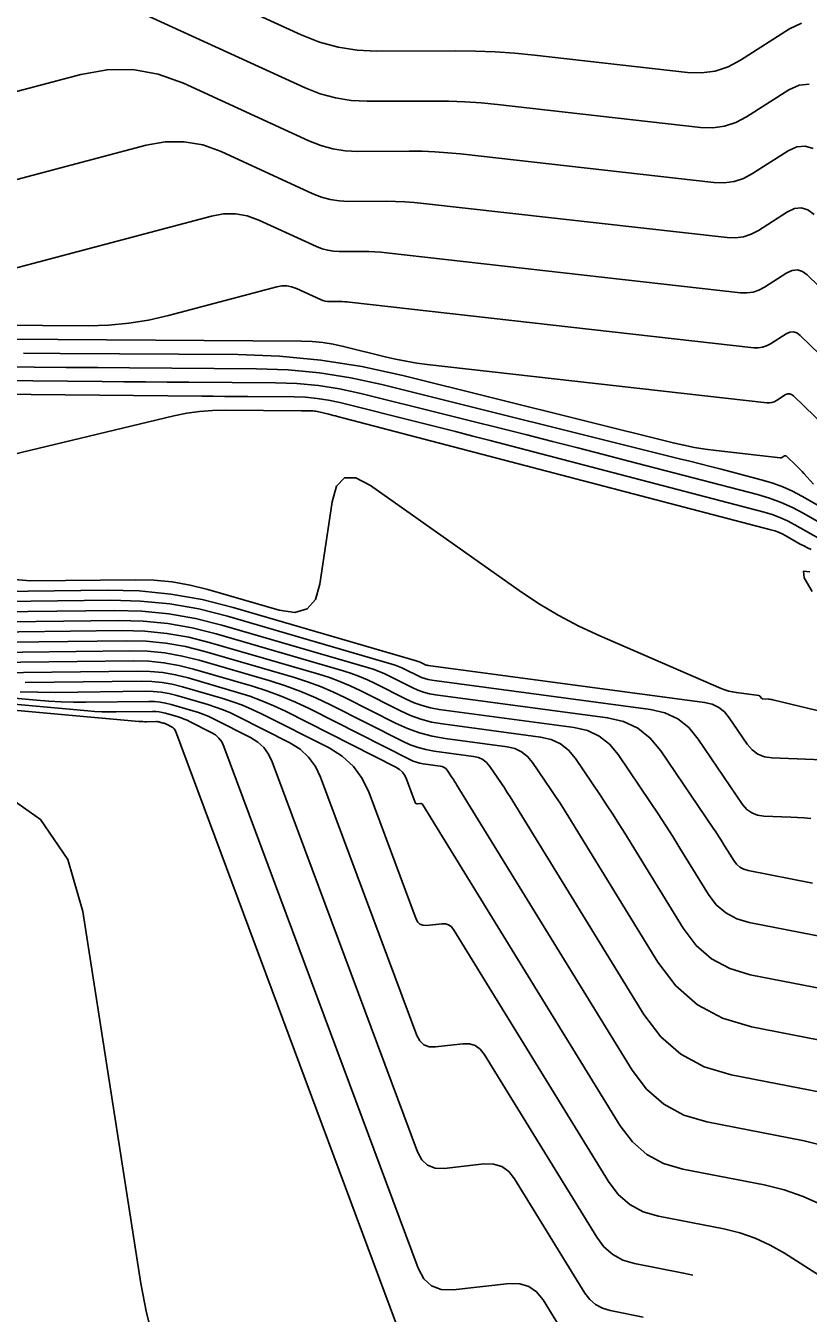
# Model space of a CAD drawing. Extents: x 1354696 to 1366163, y 660729 to 670380.
# Drawn here: x 1361721.4 to 1361758.6, y 664447.9 to 664509.1 of the extents above; entities that cross this region are included whole.
import ezdxf

# ---------------------------------------------------------------- set-up
doc = ezdxf.new("R2010")
doc.units = 0
doc.layers.add('R_Contours', color=7, linetype='Continuous')

msp = doc.modelspace()

# ---------------------------------------------------------------- linework, layer by layer
at = {"layer": 'R_Contours'}
for points in [[(1361758.313, 664509.248), (1361757.743, 664508.983), (1361755.417, 664507.494), (1361754.823, 664507.179), (1361754.202, 664506.975), (1361753.556, 664506.884), (1361752.883, 664506.905), (1361745.602, 664507.728), (1361744.667, 664507.82), (1361743.731, 664507.885), (1361742.794, 664507.922), (1361741.855, 664507.933), (1361738.096, 664507.92), (1361737.167, 664507.966), (1361736.26, 664508.111), (1361735.374, 664508.355), (1361734.509, 664508.697), (1361724.196, 664513.426)], [(1361725.22, 664510.521), (1361734.692, 664506.177), (1361735.406, 664505.895), (1361736.137, 664505.694), (1361736.885, 664505.575), (1361737.652, 664505.536), (1361740.752, 664505.547), (1361741.527, 664505.538), (1361742.3, 664505.507), (1361743.072, 664505.454), (1361743.843, 664505.378), (1361753.514, 664504.285), (1361754.095, 664504.267), (1361754.653, 664504.346), (1361755.189, 664504.521), (1361755.702, 664504.794), (1361757.709, 664506.078), (1361758.202, 664506.308), (1361758.676, 664506.353)], [(1361758.873, 664503.288), (1361758.489, 664503.405), (1361758.091, 664503.367), (1361757.676, 664503.174), (1361755.987, 664502.093), (1361755.555, 664501.864), (1361755.104, 664501.716), (1361754.634, 664501.65), (1361754.146, 664501.665), (1361742.085, 664503.028), (1361741.478, 664503.088), (1361740.869, 664503.13), (1361740.26, 664503.154), (1361739.65, 664503.161), (1361737.207, 664503.153), (1361736.603, 664503.183), (1361736.013, 664503.277), (1361735.437, 664503.435), (1361734.875, 664503.658), (1361728.898, 664506.399), (1361727.707, 664506.831), (1361726.498, 664507.045), (1361725.27, 664507.04), (1361724.023, 664506.816), (1361715.487, 664504.552)], [(1361708.952, 664498.624), (1361727.129, 664503.445), (1361728.04, 664503.609), (1361728.937, 664503.613), (1361729.821, 664503.457), (1361730.691, 664503.141), (1361735.059, 664501.138), (1361735.469, 664500.975), (1361735.89, 664500.86), (1361736.321, 664500.791), (1361736.762, 664500.769), (1361738.547, 664500.775), (1361738.993, 664500.77), (1361739.438, 664500.752), (1361739.883, 664500.721), (1361740.327, 664500.678), (1361754.777, 664499.045), (1361755.174, 664499.033), (1361755.555, 664499.086), (1361755.921, 664499.206), (1361756.271, 664499.393), (1361757.643, 664500.27), (1361757.979, 664500.427), (1361758.303, 664500.458), (1361758.614, 664500.363), (1361758.913, 664500.142)], [(1361714.593, 664495.926), (1361730.235, 664500.075), (1361730.81, 664500.178), (1361731.377, 664500.181), (1361731.935, 664500.082), (1361732.484, 664499.883), (1361735.242, 664498.618), (1361735.501, 664498.516), (1361735.767, 664498.443), (1361736.039, 664498.399), (1361736.318, 664498.385), (1361737.445, 664498.389), (1361737.726, 664498.386), (1361738.007, 664498.375), (1361738.288, 664498.355), (1361738.568, 664498.328), (1361755.408, 664496.425), (1361755.713, 664496.416), (1361756.006, 664496.457), (1361756.287, 664496.549), (1361756.556, 664496.692), (1361757.61, 664497.366), (1361757.868, 664497.486), (1361758.117, 664497.51), (1361758.356, 664497.437), (1361758.585, 664497.268), (1361764.622, 664491.412)], [(1361713.513, 664494.931), (1361724.37, 664494.854), (1361725.337, 664494.879), (1361726.297, 664494.969), (1361727.248, 664495.122), (1361728.191, 664495.339), (1361733.341, 664496.705), (1361733.581, 664496.748), (1361733.817, 664496.749), (1361734.049, 664496.708), (1361734.278, 664496.625), (1361735.425, 664496.099), (1361735.533, 664496.056), (1361735.644, 664496.025), (1361735.757, 664496.007), (1361735.873, 664496.002), (1361736.342, 664496.003), (1361736.459, 664496.002), (1361736.576, 664495.997), (1361736.693, 664495.989), (1361736.81, 664495.978), (1361756.04, 664493.805), (1361756.252, 664493.799), (1361756.457, 664493.827), (1361756.653, 664493.892), (1361756.841, 664493.992), (1361757.576, 664494.462), (1361757.757, 664494.546), (1361757.93, 664494.563), (1361758.097, 664494.512), (1361758.257, 664494.393), (1361761.967, 664490.795)], [(1361718.276, 664494.234), (1361734.517, 664494.119), (1361735.025, 664494.1), (1361735.529, 664494.052), (1361736.03, 664493.973), (1361736.526, 664493.865), (1361738.505, 664493.372), (1361739.001, 664493.257), (1361739.5, 664493.159), (1361740.002, 664493.077), (1361740.507, 664493.011), (1361756.671, 664491.185), (1361756.792, 664491.181), (1361756.908, 664491.198), (1361757.019, 664491.234), (1361757.126, 664491.291), (1361757.543, 664491.558), (1361757.645, 664491.606), (1361757.744, 664491.615), (1361757.839, 664491.586), (1361757.93, 664491.519), (1361759.967, 664489.543)], [(1361721.287, 664493.549), (1361723.039, 664493.536), (1361731.487, 664493.476), (1361733.471, 664493.404), (1361735.441, 664493.215), (1361737.396, 664492.908), (1361739.336, 664492.485), (1361752.203, 664489.279), (1361752.71, 664489.161), (1361753.221, 664489.061), (1361753.735, 664488.977), (1361754.251, 664488.91), (1361757.302, 664488.565), (1361757.331, 664488.564), (1361757.359, 664488.568), (1361757.385, 664488.577), (1361757.411, 664488.59), (1361757.51, 664488.654), (1361757.534, 664488.665), (1361757.558, 664488.667), (1361757.58, 664488.661), (1361757.602, 664488.645), (1361758.087, 664488.174), (1361758.174, 664488.088), (1361758.259, 664488.001), (1361758.343, 664487.912), (1361758.426, 664487.822), (1361758.889, 664487.307)], [(1361720.293, 664492.9), (1361721.804, 664492.886), (1361723.315, 664492.872), (1361724.826, 664492.86), (1361726.337, 664492.849), (1361732.382, 664492.806), (1361733.887, 664492.751), (1361735.382, 664492.608), (1361736.865, 664492.375), (1361738.337, 664492.054), (1361752.504, 664488.524), (1361753, 664488.4), (1361753.495, 664488.274), (1361753.99, 664488.147), (1361754.484, 664488.019), (1361756.461, 664487.502), (1361756.948, 664487.357), (1361757.424, 664487.181), (1361757.886, 664486.974), (1361758.336, 664486.736), (1361762.244, 664484.502)], [(1361708.485, 664492.362), (1361725.033, 664492.2), (1361726.063, 664492.19), (1361727.094, 664492.181), (1361728.124, 664492.173), (1361729.155, 664492.165), (1361733.276, 664492.136), (1361734.303, 664492.099), (1361735.322, 664492.001), (1361736.333, 664491.842), (1361737.337, 664491.623), (1361745.242, 664489.654), (1361746.457, 664489.349), (1361747.672, 664489.041), (1361748.886, 664488.729), (1361750.099, 664488.413), (1361756.214, 664486.815), (1361756.787, 664486.644), (1361757.346, 664486.438), (1361757.889, 664486.195), (1361758.418, 664485.915), (1361760.503, 664484.723)], [(1361707.018, 664491.723), (1361729.773, 664491.5), (1361730.323, 664491.495), (1361730.873, 664491.49), (1361731.423, 664491.486), (1361731.972, 664491.481), (1361734.171, 664491.466), (1361734.719, 664491.446), (1361735.263, 664491.394), (1361735.802, 664491.309), (1361736.338, 664491.192), (1361740.207, 664490.228), (1361741.03, 664490.022), (1361741.851, 664489.813), (1361742.673, 664489.603), (1361743.493, 664489.389), (1361756.532, 664485.98), (1361756.912, 664485.867), (1361757.282, 664485.73), (1361757.643, 664485.569), (1361757.993, 664485.383), (1361759.375, 664484.593)], [(1361717.535, 664487.946), (1361728.453, 664490.558), (1361729.061, 664490.684), (1361729.674, 664490.772), (1361730.291, 664490.823), (1361730.912, 664490.835), (1361734.514, 664490.8), (1361734.583, 664490.799), (1361734.652, 664490.799), (1361734.721, 664490.798), (1361734.79, 664490.798), (1361735.066, 664490.796), (1361735.135, 664490.793), (1361735.203, 664490.787), (1361735.271, 664490.776), (1361735.338, 664490.761), (1361735.824, 664490.64), (1361735.928, 664490.614), (1361736.031, 664490.588), (1361736.134, 664490.562), (1361736.237, 664490.535), (1361756.85, 664485.145), (1361757.037, 664485.089), (1361757.219, 664485.022), (1361757.396, 664484.943), (1361757.568, 664484.852), (1361758.248, 664484.463), (1361758.419, 664484.37), (1361758.594, 664484.282), (1361758.772, 664484.202)], [(1361762.879, 664475.622), (1361756.95, 664477.05), (1361756.899, 664477.061), (1361756.848, 664477.07), (1361756.796, 664477.076), (1361756.744, 664477.079), (1361756.476, 664477.089), (1361756.454, 664477.092), (1361756.435, 664477.1), (1361756.419, 664477.112), (1361756.405, 664477.129), (1361756.354, 664477.204), (1361756.34, 664477.221), (1361756.323, 664477.234), (1361756.304, 664477.243), (1361756.283, 664477.248), (1361755.214, 664477.391), (1361755.03, 664477.422), (1361754.849, 664477.466), (1361754.672, 664477.521), (1361754.498, 664477.59), (1361748.725, 664480.09), (1361747.719, 664480.557), (1361746.742, 664481.073), (1361745.793, 664481.64), (1361744.872, 664482.256), (1361737.807, 664487.253), (1361737.109, 664487.616), (1361736.571, 664487.606), (1361736.193, 664487.224), (1361735.974, 664486.468), (1361735.398, 664482.558), (1361735.18, 664481.826), (1361734.783, 664481.374), (1361734.206, 664481.201), (1361733.451, 664481.308), (1361730.069, 664482.293), (1361729.219, 664482.507), (1361728.361, 664482.657), (1361727.493, 664482.743), (1361726.617, 664482.764), (1361721.624, 664482.704), (1361720.866, 664482.773)], [(1361758.825, 664482.206), (1361758.439, 664482.854), (1361758.403, 664483.166), (1361758.716, 664483.142)], [(1361762.903, 664474.055), (1361756.908, 664474.284), (1361756.551, 664474.336), (1361756.235, 664474.462), (1361755.96, 664474.664), (1361755.727, 664474.94), (1361754.878, 664476.194), (1361754.645, 664476.474), (1361754.372, 664476.689), (1361754.058, 664476.838), (1361753.703, 664476.921), (1361740.546, 664478.681), (1361740.496, 664478.69), (1361740.447, 664478.702), (1361740.399, 664478.72), (1361740.353, 664478.741), (1361740.169, 664478.834), (1361740.123, 664478.856), (1361740.076, 664478.876), (1361740.028, 664478.893), (1361739.979, 664478.909), (1361731.267, 664481.446), (1361729.79, 664481.818), (1361728.299, 664482.079), (1361726.793, 664482.228), (1361725.271, 664482.265), (1361710.214, 664482.084)], [(1361758.76, 664471.401), (1361758.44, 664471.427), (1361758.119, 664471.447), (1361757.799, 664471.462), (1361756.515, 664471.511), (1361756.212, 664471.555), (1361755.943, 664471.662), (1361755.711, 664471.833), (1361755.513, 664472.067), (1361753.402, 664475.183), (1361752.951, 664475.727), (1361752.421, 664476.144), (1361751.811, 664476.432), (1361751.123, 664476.594), (1361740.719, 664477.985), (1361740.551, 664478.015), (1361740.386, 664478.058), (1361740.227, 664478.115), (1361740.071, 664478.186), (1361739.457, 664478.497), (1361739.302, 664478.571), (1361739.144, 664478.637), (1361738.983, 664478.697), (1361738.82, 664478.748), (1361730.998, 664481.027), (1361729.633, 664481.371), (1361728.253, 664481.612), (1361726.859, 664481.75), (1361725.451, 664481.784), (1361703.876, 664481.525)], [(1361758.841, 664468.324), (1361755.775, 664468.921), (1361755.564, 664468.984), (1361755.379, 664469.084), (1361755.22, 664469.223), (1361755.087, 664469.399), (1361754.607, 664470.178), (1361754.486, 664470.373), (1361754.363, 664470.565), (1361754.238, 664470.757), (1361754.111, 664470.947), (1361751.62, 664474.625), (1361751.118, 664475.23), (1361750.528, 664475.694), (1361749.85, 664476.015), (1361749.085, 664476.194), (1361740.891, 664477.29), (1361740.605, 664477.34), (1361740.326, 664477.414), (1361740.054, 664477.511), (1361739.789, 664477.632), (1361738.745, 664478.16), (1361738.481, 664478.286), (1361738.213, 664478.399), (1361737.939, 664478.5), (1361737.661, 664478.588), (1361730.73, 664480.607), (1361729.475, 664480.923), (1361728.207, 664481.145), (1361726.926, 664481.271), (1361725.631, 664481.303), (1361706.327, 664481.071)], [(1361767.464, 664464.175), (1361755.826, 664466.442), (1361755.23, 664466.619), (1361754.707, 664466.902), (1361754.258, 664467.292), (1361753.883, 664467.789), (1361752.531, 664469.988), (1361752.19, 664470.536), (1361751.843, 664471.08), (1361751.491, 664471.62), (1361751.132, 664472.157), (1361749.586, 664474.439), (1361749.171, 664474.939), (1361748.684, 664475.321), (1361748.124, 664475.587), (1361747.492, 664475.735), (1361741.064, 664476.595), (1361740.659, 664476.666), (1361740.265, 664476.77), (1361739.881, 664476.907), (1361739.507, 664477.077), (1361738.032, 664477.824), (1361737.66, 664478.001), (1361737.281, 664478.161), (1361736.895, 664478.304), (1361736.502, 664478.428), (1361730.462, 664480.187), (1361729.317, 664480.476), (1361728.16, 664480.678), (1361726.992, 664480.793), (1361725.812, 664480.822), (1361708.777, 664480.618)], [(1361766.272, 664461.938), (1361755.877, 664463.963), (1361754.896, 664464.254), (1361754.036, 664464.72), (1361753.297, 664465.362), (1361752.68, 664466.179), (1361749.901, 664470.7), (1361749.62, 664471.152), (1361749.333, 664471.601), (1361749.042, 664472.047), (1361748.746, 664472.489), (1361747.552, 664474.253), (1361747.224, 664474.647), (1361746.84, 664474.949), (1361746.398, 664475.159), (1361745.899, 664475.276), (1361741.237, 664475.899), (1361740.714, 664475.991), (1361740.205, 664476.126), (1361739.708, 664476.303), (1361739.226, 664476.523), (1361737.32, 664477.487), (1361736.839, 664477.717), (1361736.349, 664477.923), (1361735.85, 664478.107), (1361735.342, 664478.268), (1361730.194, 664479.768), (1361729.159, 664480.028), (1361728.114, 664480.211), (1361727.058, 664480.315), (1361725.992, 664480.341), (1361711.227, 664480.164)], [(1361762.277, 664460.247), (1361755.928, 664461.484), (1361754.562, 664461.889), (1361753.364, 664462.538), (1361752.336, 664463.431), (1361751.477, 664464.569), (1361747.24, 664471.462), (1361747.034, 664471.793), (1361746.824, 664472.122), (1361746.61, 664472.449), (1361746.393, 664472.774), (1361745.517, 664474.066), (1361745.277, 664474.356), (1361744.996, 664474.577), (1361744.672, 664474.731), (1361744.306, 664474.816), (1361741.354, 664475.211), (1361740.74, 664475.319), (1361740.143, 664475.477), (1361739.56, 664475.685), (1361738.994, 664475.943), (1361736.608, 664477.15), (1361736.018, 664477.432), (1361735.418, 664477.685), (1361734.806, 664477.91), (1361734.183, 664478.108), (1361729.925, 664479.348), (1361729.001, 664479.581), (1361728.068, 664479.744), (1361727.125, 664479.837), (1361726.172, 664479.86), (1361713.678, 664479.71)], [(1361760.362, 664458.151), (1361754.96, 664459.203), (1361753.688, 664459.58), (1361752.574, 664460.184), (1361751.617, 664461.015), (1361750.818, 664462.074), (1361744.579, 664472.224), (1361744.448, 664472.435), (1361744.314, 664472.644), (1361744.178, 664472.852), (1361744.04, 664473.058), (1361743.483, 664473.88), (1361743.331, 664474.064), (1361743.151, 664474.205), (1361742.945, 664474.303), (1361742.713, 664474.357), (1361740.835, 664474.608), (1361740.445, 664474.677), (1361740.065, 664474.778), (1361739.695, 664474.91), (1361739.334, 664475.074), (1361735.896, 664476.814), (1361735.198, 664477.147), (1361734.486, 664477.447), (1361733.762, 664477.714), (1361733.024, 664477.947), (1361729.657, 664478.928), (1361728.844, 664479.133), (1361728.022, 664479.277), (1361727.191, 664479.359), (1361726.353, 664479.379), (1361716.128, 664479.257)], [(1361759.586, 664455.777), (1361758.447, 664456.054), (1361753.81, 664456.958), (1361752.719, 664457.281), (1361751.762, 664457.8), (1361750.941, 664458.513), (1361750.255, 664459.422), (1361741.918, 664472.986), (1361741.862, 664473.076), (1361741.805, 664473.165), (1361741.746, 664473.254), (1361741.687, 664473.342), (1361741.449, 664473.694), (1361741.384, 664473.773), (1361741.307, 664473.833), (1361741.219, 664473.875), (1361741.12, 664473.898), (1361740.316, 664474.005), (1361740.15, 664474.035), (1361739.987, 664474.078), (1361739.829, 664474.134), (1361739.674, 664474.205), (1361734.885, 664476.628), (1361734.229, 664476.942), (1361733.56, 664477.224), (1361732.879, 664477.474), (1361732.186, 664477.694), (1361729.389, 664478.508), (1361728.686, 664478.686), (1361727.975, 664478.81), (1361727.258, 664478.881), (1361726.533, 664478.898), (1361718.471, 664478.802)], [(1361740.101, 664444.458), (1361728.523, 664475.568), (1361728.496, 664475.624), (1361728.46, 664475.673), (1361728.416, 664475.713), (1361728.363, 664475.746), (1361728.095, 664475.882), (1361728.057, 664475.9), (1361728.019, 664475.916), (1361727.98, 664475.931), (1361727.94, 664475.943), (1361727.779, 664475.99), (1361727.739, 664476), (1361727.698, 664476.008), (1361727.657, 664476.012), (1361727.615, 664476.013), (1361727.152, 664476.007), (1361727.061, 664476.007), (1361726.97, 664476.01), (1361726.879, 664476.014), (1361726.788, 664476.021), (1361701.894, 664478.272)], [(1361747.441, 664446.162), (1361746.013, 664448.485), (1361745.709, 664448.868), (1361745.342, 664449.125), (1361744.915, 664449.256), (1361744.425, 664449.262), (1361741.744, 664448.965), (1361741.174, 664448.978), (1361740.705, 664449.155), (1361740.336, 664449.495), (1361740.068, 664449.998), (1361730.825, 664474.833), (1361730.725, 664475.043), (1361730.593, 664475.224), (1361730.428, 664475.376), (1361730.23, 664475.499), (1361729.226, 664476.007), (1361729.086, 664476.074), (1361728.942, 664476.134), (1361728.796, 664476.188), (1361728.647, 664476.235), (1361728.047, 664476.41), (1361727.897, 664476.448), (1361727.744, 664476.475), (1361727.59, 664476.49), (1361727.435, 664476.494), (1361725.705, 664476.473), (1361725.365, 664476.473), (1361725.025, 664476.482), (1361724.686, 664476.5), (1361724.346, 664476.526), (1361702.059, 664478.541)], [(1361702.225, 664478.81), (1361721.905, 664477.031), (1361722.492, 664476.985), (1361723.08, 664476.954), (1361723.669, 664476.939), (1361724.258, 664476.939), (1361727.254, 664476.975), (1361727.524, 664476.968), (1361727.79, 664476.942), (1361728.054, 664476.895), (1361728.316, 664476.83), (1361729.355, 664476.527), (1361729.613, 664476.445), (1361729.866, 664476.352), (1361730.114, 664476.247), (1361730.358, 664476.131), (1361732.097, 664475.251), (1361732.439, 664475.038), (1361732.725, 664474.775), (1361732.955, 664474.462), (1361733.128, 664474.098), (1361740.035, 664455.537), (1361740.24, 664455.152), (1361740.522, 664454.892), (1361740.881, 664454.757), (1361741.317, 664454.747), (1361743.215, 664454.957), (1361743.661, 664454.952), (1361744.051, 664454.833), (1361744.385, 664454.598), (1361744.663, 664454.249), (1361748.004, 664448.814), (1361748.237, 664448.505), (1361748.516, 664448.263), (1361748.841, 664448.086), (1361749.212, 664447.977), (1361750.786, 664447.67)], [(1361719.917, 664478.336), (1361726.713, 664478.417), (1361727.324, 664478.402), (1361727.929, 664478.343), (1361728.528, 664478.238), (1361729.12, 664478.089), (1361731.479, 664477.402), (1361732.063, 664477.217), (1361732.637, 664477.006), (1361733.2, 664476.768), (1361733.753, 664476.504), (1361739.004, 664473.847), (1361739.177, 664473.739), (1361739.321, 664473.607), (1361739.437, 664473.448), (1361739.524, 664473.265), (1361739.937, 664472.156), (1361739.953, 664472.126), (1361739.975, 664472.106), (1361740.003, 664472.095), (1361740.037, 664472.094), (1361740.184, 664472.111), (1361740.219, 664472.11), (1361740.249, 664472.101), (1361740.275, 664472.083), (1361740.297, 664472.056), (1361749.692, 664456.77), (1361750.265, 664456.011), (1361750.951, 664455.415), (1361751.749, 664454.982), (1361752.661, 664454.712), (1361756.533, 664453.958), (1361757.483, 664453.727), (1361758.4, 664453.41), (1361759.282, 664453.007)], [(1361761.848, 664447.931), (1361757.504, 664450.707), (1361756.824, 664451.099), (1361756.116, 664451.422), (1361755.381, 664451.676), (1361754.618, 664451.862), (1361751.511, 664452.467), (1361750.78, 664452.684), (1361750.139, 664453.031), (1361749.589, 664453.509), (1361749.129, 664454.118), (1361741.752, 664466.12), (1361741.645, 664466.255), (1361741.516, 664466.345), (1361741.366, 664466.391), (1361741.194, 664466.393), (1361740.463, 664466.312), (1361740.296, 664466.316), (1361740.157, 664466.368), (1361740.049, 664466.468), (1361739.97, 664466.616), (1361737.733, 664472.628), (1361737.413, 664473.299), (1361736.99, 664473.878), (1361736.463, 664474.363), (1361735.831, 664474.755), (1361732.622, 664476.38), (1361732.172, 664476.594), (1361731.713, 664476.788), (1361731.246, 664476.96), (1361730.771, 664477.11), (1361728.852, 664477.669), (1361728.37, 664477.791), (1361727.883, 664477.876), (1361727.391, 664477.924), (1361726.894, 664477.936), (1361721.364, 664477.87)], [(1361721.135, 664477.427), (1361721.973, 664477.405), (1361722.811, 664477.404), (1361727.074, 664477.455), (1361727.457, 664477.446), (1361727.837, 664477.409), (1361728.212, 664477.343), (1361728.584, 664477.249), (1361730.063, 664476.818), (1361730.43, 664476.703), (1361730.789, 664476.57), (1361731.143, 664476.421), (1361731.49, 664476.255), (1361733.964, 664475.003), (1361734.451, 664474.701), (1361734.858, 664474.326), (1361735.184, 664473.88), (1361735.43, 664473.363), (1361740.002, 664461.077), (1361740.144, 664460.81), (1361740.34, 664460.63), (1361740.588, 664460.537), (1361740.89, 664460.53), (1361742.204, 664460.675), (1361742.514, 664460.672), (1361742.784, 664460.589), (1361743.015, 664460.426), (1361743.208, 664460.184), (1361748.567, 664451.466), (1361748.913, 664451.007), (1361749.328, 664450.647), (1361749.811, 664450.385), (1361750.362, 664450.222), (1361752.703, 664449.766), (1361753.138, 664449.66)], [(1361720.219, 664472.681), (1361722.098, 664471.352), (1361723.398, 664469.451), (1361724.118, 664466.98), (1361726.874, 664449.274), (1361727.139, 664447.874), (1361727.493, 664446.501)]]:
    msp.add_lwpolyline(points, dxfattribs=at)

doc.saveas('drawing.dxf')
